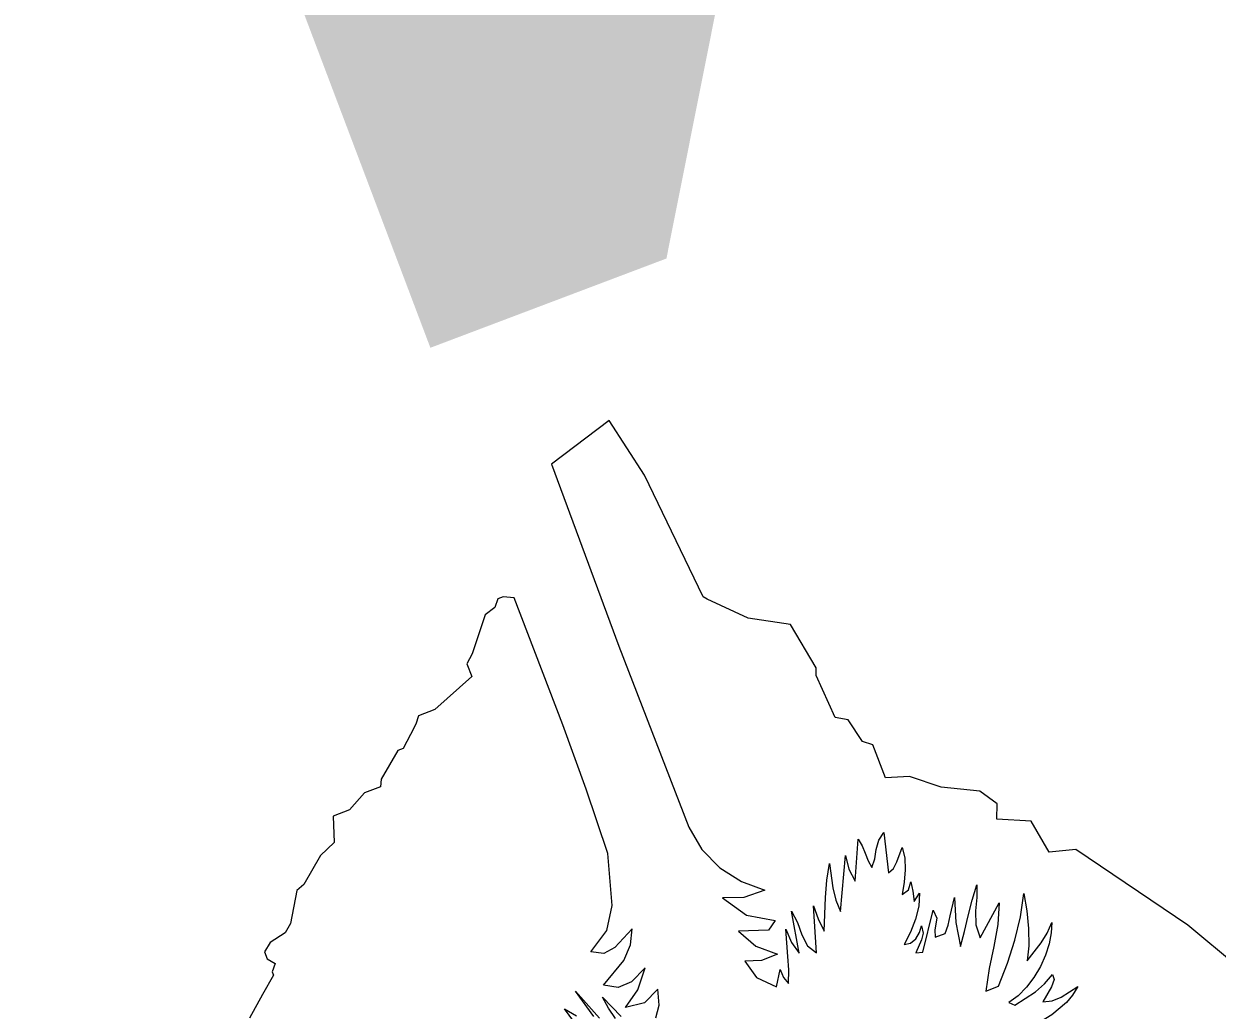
# Model space of a CAD drawing. Extents: x 1581789 to 1622364, y 1043167 to 1103486.
# Drawn here: x 1611573.549 to 1611576.467, y 1091849.677 to 1091852.089 of the extents above; entities that cross this region are included whole.
import ezdxf

# ---------------------------------------------------------------- set-up
doc = ezdxf.new("R2010")
doc.units = 0
doc.layers.add('RD_PD_PatLn2', color=7, linetype='Continuous')

msp = doc.modelspace()

# ---------------------------------------------------------------- linework, layer by layer
at = {"layer": 'RD_PD_PatLn2'}
for p, q in [((1611574.9807, 1091851.1196), (1611574.8398, 1091851.0125)), ((1611575.0671, 1091850.9852), (1611574.9807, 1091851.1196)), ((1611575.2105, 1091850.688), (1611575.0671, 1091850.9852)), ((1611574.7082, 1091850.683), (1611574.7009, 1091850.6617)), ((1611574.7216, 1091850.688), (1611574.7082, 1091850.683)), ((1611574.748, 1091850.6852), (1611574.7216, 1091850.688)), ((1611575.2198, 1091850.6823), (1611575.2105, 1091850.688)), ((1611575.3203, 1091850.6362), (1611575.2198, 1091850.6823)), ((1611574.6775, 1091850.6436), (1611574.6456, 1091850.5488)), ((1611574.7009, 1091850.6617), (1611574.6775, 1091850.6436)), ((1611575.4236, 1091850.6203), (1611575.3203, 1091850.6362)), ((1611575.4869, 1091850.5142), (1611575.4236, 1091850.6203)), ((1611574.6456, 1091850.5488), (1611574.6327, 1091850.5244)), ((1611574.6327, 1091850.5244), (1611574.6446, 1091850.4929)), ((1611574.6446, 1091850.4929), (1611574.5544, 1091850.4121)), ((1611575.4867, 1091850.4959), (1611575.4869, 1091850.5142)), ((1611575.5328, 1091850.3929), (1611575.4867, 1091850.4959)), ((1611574.5544, 1091850.4121), (1611574.5145, 1091850.397)), ((1611574.508, 1091850.3764), (1611574.4946, 1091850.3517)), ((1611574.5145, 1091850.397), (1611574.508, 1091850.3764)), ((1611575.5648, 1091850.3872), (1611575.5328, 1091850.3929)), ((1611575.6001, 1091850.3346), (1611575.5648, 1091850.3872)), ((1611574.4946, 1091850.3517), (1611574.4769, 1091850.3172)), ((1611574.4769, 1091850.3172), (1611574.4635, 1091850.3121)), ((1611575.6253, 1091850.3263), (1611575.6001, 1091850.3346)), ((1611575.6559, 1091850.2453), (1611575.6253, 1091850.3263)), ((1611574.4635, 1091850.3121), (1611574.4231, 1091850.2419)), ((1611574.4231, 1091850.2419), (1611574.4218, 1091850.2236)), ((1611575.7148, 1091850.249), (1611575.6559, 1091850.2453)), ((1611575.7924, 1091850.2228), (1611575.7148, 1091850.249)), ((1611574.3825, 1091850.2088), (1611574.346, 1091850.1668)), ((1611574.4218, 1091850.2236), (1611574.3825, 1091850.2088)), ((1611575.8871, 1091850.2126), (1611575.7924, 1091850.2228)), ((1611575.9291, 1091850.1818), (1611575.8871, 1091850.2126)), ((1611575.9282, 1091850.1444), (1611575.9291, 1091850.1818)), ((1611574.346, 1091850.1668), (1611574.3061, 1091850.1517)), ((1611574.3061, 1091850.1517), (1611574.3078, 1091850.0868)), ((1611576.0124, 1091850.1395), (1611575.9282, 1091850.1444)), ((1611576.0566, 1091850.0632), (1611576.0124, 1091850.1395)), ((1611575.652, 1091850.1116), (1611575.6638, 1091850.0134)), ((1611574.3078, 1091850.0868), (1611574.2747, 1091850.0557)), ((1611574.2747, 1091850.0557), (1611574.2336, 1091849.9843)), ((1611575.5462, 1091849.9183), (1611575.5584, 1091850.0555)), ((1611576.1218, 1091850.0697), (1611576.0566, 1091850.0632)), ((1611576.3955, 1091849.8853), (1611576.1218, 1091850.0697)), ((1611574.2167, 1091849.9697), (1611574.2018, 1091849.8895)), ((1611574.2336, 1091849.9843), (1611574.2167, 1091849.9697)), ((1611575.726, 1091849.9432), (1611575.7391, 1091849.9631)), ((1611575.8877, 1091849.854), (1611575.934, 1091849.9399)), ((1611575.4877, 1091849.8175), (1611575.48, 1091849.9321)), ((1611575.7477, 1091849.8188), (1611575.7725, 1091849.922)), ((1611574.2018, 1091849.8895), (1611574.188, 1091849.8665)), ((1611576.5165, 1091849.7839), (1611576.3955, 1091849.8853)), ((1611574.188, 1091849.8665), (1611574.1517, 1091849.8428)), ((1611574.1517, 1091849.8428), (1611574.1381, 1091849.8195)), ((1611574.1381, 1091849.8195), (1611574.1443, 1091849.803)), ((1611574.1443, 1091849.803), (1611574.164, 1091849.7915)), ((1611574.164, 1091849.7915), (1611574.1565, 1091849.7708)), ((1611574.1596, 1091849.7627), (1611574.1327, 1091849.7151)), ((1611574.1565, 1091849.7708), (1611574.1596, 1091849.7627)), ((1611575.3896, 1091849.734), (1611575.3989, 1091849.7764)), ((1611575.9013, 1091849.7237), (1611575.9325, 1091849.7355)), ((1611574.1327, 1091849.7151), (1611574.1014, 1091849.6574)), ((1611575.1027, 1091849.6897), (1611575.0997, 1091849.7288)), ((1611575.9578, 1091849.6959), (1611575.9723, 1091849.6896))]:
    msp.add_line(p, q, dxfattribs=at)
for points in [[(1611574.8398, 1091851.0125), (1611575.0043, 1091850.5672), (1611575.1749, 1091850.1246), (1611575.2069, 1091850.0701), (1611575.2514, 1091850.0249), (1611575.3043, 1091849.9915), (1611575.3611, 1091849.9705), (1611575.3098, 1091849.9526), (1611575.2579, 1091849.9522), (1611575.3161, 1091849.9094), (1611575.3862, 1091849.8966), (1611575.3699, 1091849.8727), (1611575.2964, 1091849.8702), (1611575.339, 1091849.8339), (1611575.3921, 1091849.8141), (1611575.3532, 1091849.7983), (1611575.3123, 1091849.7971), (1611575.3404, 1091849.7567), (1611575.3896, 1091849.734)], [(1611575.0997, 1091849.7288), (1611575.0665, 1091849.6949), (1611575.0202, 1091849.6837), (1611575.0508, 1091849.727), (1611575.0683, 1091849.7807), (1611575.0354, 1091849.7462), (1611575.0023, 1091849.7329), (1611574.9668, 1091849.738), (1611575.0166, 1091849.7986), (1611575.0328, 1091849.8368), (1611575.0369, 1091849.8761), (1611574.9946, 1091849.8305), (1611574.9677, 1091849.8157), (1611574.9358, 1091849.82), (1611574.9749, 1091849.8722), (1611574.9882, 1091849.9332), (1611574.9775, 1091850.0603), (1611574.924, 1091850.2179), (1611574.8675, 1091850.3747), (1611574.748, 1091850.6852)], [(1611575.5584, 1091850.0555), (1611575.5664, 1091850.0222), (1611575.5821, 1091849.9929), (1611575.5893, 1091850.0954), (1611575.5988, 1091850.079), (1611575.6063, 1091850.0608), (1611575.6136, 1091850.0425), (1611575.623, 1091850.0261), (1611575.6297, 1091850.0472), (1611575.6334, 1091850.0703), (1611575.6396, 1091850.0926), (1611575.652, 1091850.1116)], [(1611575.6638, 1091850.0134), (1611575.6753, 1091850.0235), (1611575.6842, 1091850.0396), (1611575.6968, 1091850.0751), (1611575.703, 1091850.0493), (1611575.7039, 1091850.0204), (1611575.7015, 1091849.9902), (1611575.697, 1091849.9604), (1611575.7122, 1091849.9711), (1611575.7183, 1091849.9909), (1611575.723, 1091849.9681), (1611575.726, 1091849.9432)], [(1611575.48, 1091849.9321), (1611575.4917, 1091849.9002), (1611575.5062, 1091849.8704), (1611575.5091, 1091849.9531), (1611575.513, 1091849.9948), (1611575.5194, 1091850.0361), (1611575.5271, 1091849.9763), (1611575.5345, 1091849.9463), (1611575.5462, 1091849.9183)], [(1611575.7725, 1091849.922), (1611575.7814, 1091849.9022), (1611575.7768, 1091849.874), (1611575.7774, 1091849.8554), (1611575.8017, 1091849.8646), (1611575.8095, 1091849.8853), (1611575.8142, 1091849.9078), (1611575.8251, 1091849.9525), (1611575.8282, 1091849.8917), (1611575.8391, 1091849.8327), (1611575.8496, 1091849.8698), (1611575.8583, 1091849.9081), (1611575.8677, 1091849.9465), (1611575.8791, 1091849.9833), (1611575.8791, 1091849.953), (1611575.8763, 1091849.9199), (1611575.8767, 1091849.8858), (1611575.8877, 1091849.854)], [(1611575.7391, 1091849.9631), (1611575.7377, 1091849.9312), (1611575.7298, 1091849.8994), (1611575.7175, 1091849.8676), (1611575.7018, 1091849.8375), (1611575.7176, 1091849.841), (1611575.7303, 1091849.8518), (1611575.7392, 1091849.8669), (1611575.7441, 1091849.8831), (1611575.7479, 1091849.8656), (1611575.7439, 1091849.8488), (1611575.7306, 1091849.817), (1611575.7477, 1091849.8188)], [(1611575.934, 1091849.9399), (1611575.9308, 1091849.887), (1611575.9209, 1091849.833), (1611575.9094, 1091849.7788), (1611575.9013, 1091849.7237)], [(1611575.9325, 1091849.7355), (1611575.9545, 1091849.7923), (1611575.9727, 1091849.8487), (1611575.9865, 1091849.9056), (1611575.9941, 1091849.9626), (1611576.0019, 1091849.9203), (1611576.006, 1091849.8766), (1611576.0062, 1091849.8346), (1611576.0026, 1091849.798), (1611576.0366, 1091849.8419), (1611576.0515, 1091849.8657), (1611576.0626, 1091849.8919), (1611576.0615, 1091849.8666), (1611576.0561, 1091849.8393), (1611576.0471, 1091849.8113), (1611576.0347, 1091849.7838), (1611576.0191, 1091849.7572), (1611576.0007, 1091849.7331), (1611575.9804, 1091849.7126), (1611575.9578, 1091849.6959)], [(1611575.3989, 1091849.7764), (1611575.4066, 1091849.7568), (1611575.4192, 1091849.7424), (1611575.4195, 1091849.7756), (1611575.417, 1091849.8085), (1611575.4121, 1091849.8751), (1611575.4259, 1091849.8425), (1611575.4451, 1091849.8163), (1611575.4267, 1091849.9195), (1611575.4411, 1091849.8918), (1611575.4519, 1091849.8613), (1611575.4655, 1091849.8347), (1611575.4877, 1091849.8175)], [(1611575.9723, 1091849.6896), (1611576.023, 1091849.7223), (1611576.0452, 1091849.7418), (1611576.0644, 1091849.7647), (1611576.0683, 1091849.7523), (1611576.0619, 1091849.7345), (1611576.0406, 1091849.6976), (1611576.0635, 1091849.7002), (1611576.0859, 1091849.7087), (1611576.1263, 1091849.7347), (1611576.1137, 1091849.7142), (1611576.0984, 1091849.6963), (1611576.0625, 1091849.666), (1611576.0231, 1091849.6411), (1611575.9839, 1091849.6195), (1611576.0066, 1091849.6149), (1611576.0282, 1091849.6227), (1611576.0708, 1091849.6449), (1611576.0573, 1091849.6298), (1611576.0558, 1091849.6121), (1611576.0619, 1091849.5931), (1611576.0723, 1091849.5742)], [(1611574.9427, 1091849.6615), (1611574.8978, 1091849.7237), (1611574.9565, 1091849.6579)], [(1611574.9964, 1091849.6569), (1611574.9789, 1091849.6817), (1611574.9644, 1091849.7086), (1611575.0101, 1091849.6614)], [(1611574.9148, 1091849.6221), (1611574.8709, 1091849.6807), (1611574.9007, 1091849.6631)], [(1611575.0946, 1091849.6584), (1611575.1027, 1091849.6897)]]:
    msp.add_lwpolyline(points, dxfattribs=at)

# ---------------------------------------------------------------- texts
msp.add_text('4', height=5, rotation=200.7167, dxfattribs=at).set_placement((1611575.4649, 1091856.9912))

doc.saveas('drawing.dxf')
